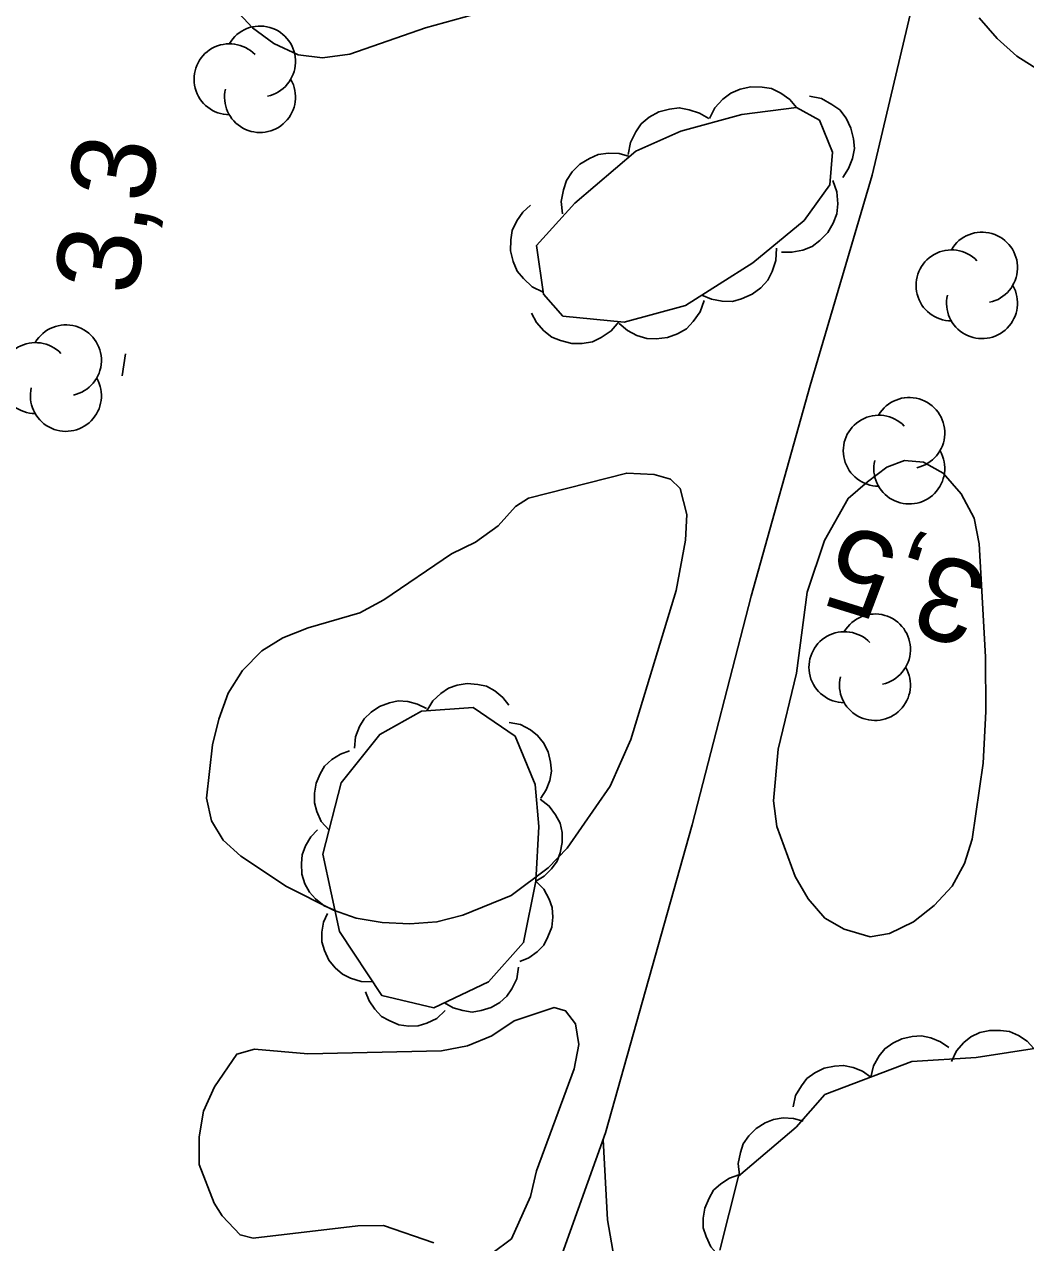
# Model space of a CAD drawing. Extents: x 282461 to 284471, y 5554090 to 5557646.
# Drawn here: x 283248.89 to 283284.91, y 5556210.55 to 5556254.38 of the extents above; entities that cross this region are included whole.
import ezdxf

# ---------------------------------------------------------------- set-up
doc = ezdxf.new("R2010")
doc.units = 0
for name, color, linetype in [('Niveau 2', 7, 'Continuous'), ('Niveau 22', 7, 'Continuous'), ('Niveau 3', 7, 'Continuous'), ('Niveau 44', 7, 'Continuous')]:
    doc.layers.add(name, color=color, linetype=linetype)

msp = doc.modelspace()

# ---------------------------------------------------------------- linework, layer by layer
at = {"layer": 'Niveau 2'}
for points in [[(283256.45, 5556254.95), (283257.1, 5556254.26), (283257.86, 5556253.69), (283258.74, 5556253.29), (283259.61, 5556253.18), (283260.6, 5556253.31), (283263.32, 5556254.26), (283265.06, 5556254.74)], [(283283.24, 5556254.62), (283283.89, 5556253.87), (283284.59, 5556253.24), (283285.41, 5556252.72), (283287.16, 5556252.45), (283288.89, 5556252.87), (283289.82, 5556253.23), (283290.69, 5556253.7), (283291.44, 5556254.35), (283292.01, 5556255.17)], [(283283.31, 5556234.42), (283283.24, 5556235.69), (283283.06, 5556236.62), (283282.59, 5556237.49), (283281.94, 5556238.23), (283281.24, 5556238.63), (283280.55, 5556238.69), (283279.91, 5556238.45), (283279.22, 5556237.92), (283278.53, 5556237.33), (283277.67, 5556235.81), (283277.05, 5556233.95), (283276.67, 5556231.04), (283276, 5556228.31), (283275.84, 5556226.45), (283275.96, 5556225.52), (283276.62, 5556223.73), (283277.09, 5556222.92), (283277.68, 5556222.23), (283278.38, 5556221.83), (283279.31, 5556221.55), (283280.01, 5556221.67), (283280.87, 5556222.09), (283281.62, 5556222.68), (283282.26, 5556223.38), (283282.71, 5556224.19), (283282.99, 5556225.07), (283283.38, 5556227.8), (283283.48, 5556229.66), (283283.46, 5556231.63), (283283.31, 5556234.42)], [(283267.02, 5556237.34), (283266.56, 5556237.04), (283265.93, 5556236.34), (283265.12, 5556235.75), (283264.25, 5556235.33), (283261.82, 5556233.68), (283260.96, 5556233.21), (283259.1, 5556232.67), (283258.18, 5556232.31), (283257.43, 5556231.84), (283256.74, 5556231.14), (283256.22, 5556230.32), (283255.88, 5556229.39), (283255.66, 5556228.46), (283255.44, 5556226.54), (283255.62, 5556225.73), (283256.04, 5556225.03), (283256.68, 5556224.46), (283258.32, 5556223.37), (283260.01, 5556222.51), (283260.83, 5556222.23), (283261.76, 5556222.07), (283262.75, 5556222.02), (283263.73, 5556222.09), (283264.66, 5556222.33), (283266.4, 5556223.04), (283267.73, 5556224.04), (283268.42, 5556224.74), (283269.96, 5556226.97), (283270.7, 5556228.66), (283272.34, 5556234.02), (283272.67, 5556235.82), (283272.72, 5556236.75), (283272.48, 5556237.68), (283272.13, 5556238.02), (283271.55, 5556238.19), (283270.56, 5556238.24), (283267.02, 5556237.34)], [(283265.71, 5556210.16), (283266.41, 5556210.69), (283267.09, 5556212.21), (283267.31, 5556213.14), (283268.67, 5556216.81), (283268.84, 5556217.68), (283268.71, 5556218.43), (283268.36, 5556218.89), (283267.95, 5556219.01), (283266.51, 5556218.53), (283265.7, 5556218), (283264.83, 5556217.64), (283263.9, 5556217.46), (283259.09, 5556217.35), (283257.17, 5556217.51), (283256.53, 5556217.33), (283255.73, 5556216.16), (283255.33, 5556215.29), (283255.17, 5556214.36), (283255.17, 5556213.37), (283255.71, 5556211.98)], [(283255.71, 5556211.98), (283256, 5556211.52), (283256.65, 5556210.83), (283257.12, 5556210.72), (283260.89, 5556211.16), (283261.81, 5556211.17), (283263.62, 5556210.55)]]:
    msp.add_lwpolyline(points, dxfattribs=at)
at = {"layer": 'Niveau 22'}
for points in [[(283293.76, 5556360.47), (283292.59, 5556351.16), (283291.47, 5556338.14), (283290.88, 5556329.74), (283290.14, 5556314.83), (283289.98, 5556309.14), (283289.37, 5556301.23), (283288.3, 5556295.26), (283286.53, 5556286.32), (283284.69, 5556271.49), (283282.36, 5556261.16), (283281.03, 5556255.91), (283279.39, 5556248.96), (283277.16, 5556241.39), (283275.04, 5556233.81), (283272.91, 5556225.58), (283269.79, 5556214.51), (283267.54, 5556208.21)], [(283269.71, 5556214.27), (283269.87, 5556211.38), (283270.75, 5556206.28)]]:
    msp.add_lwpolyline(points, dxfattribs=at)
at = {"layer": 'Niveau 3'}
msp.add_line((283252.41, 5556241.74), (283252.53, 5556242.53), dxfattribs=at)
at = {"layer": 'Niveau 44'}
for points in [[(283273.53, 5556250.99), (283273.73, 5556251.38), (283274.02, 5556251.69), (283274.3, 5556251.91), (283274.64, 5556252.05), (283275.02, 5556252.13), (283275.43, 5556252.12), (283275.77, 5556252.07), (283276.1, 5556251.9), (283276.42, 5556251.68), (283276.67, 5556251.39)], [(283277.13, 5556251.8), (283277.57, 5556251.71), (283277.94, 5556251.5), (283278.22, 5556251.3), (283278.45, 5556251), (283278.62, 5556250.65), (283278.71, 5556250.26), (283278.75, 5556249.92), (283278.68, 5556249.55), (283278.54, 5556249.19), (283278.33, 5556248.87)], [(283276.67, 5556251.39), (283277.49, 5556250.93), (283277.96, 5556249.78), (283277.86, 5556248.61), (283276.94, 5556247.33), (283275.09, 5556245.8), (283272.67, 5556244.27), (283270.47, 5556243.67), (283268.26, 5556243.88), (283267.56, 5556244.68), (283267.31, 5556246.42), (283268.69, 5556247.95), (283270.88, 5556249.82), (283272.5, 5556250.54), (283274.7, 5556251.14), (283276.67, 5556251.39)], [(283270.61, 5556249.7), (283270.69, 5556250.13), (283270.88, 5556250.52), (283271.08, 5556250.8), (283271.37, 5556251.04), (283271.71, 5556251.23), (283272.1, 5556251.33), (283272.45, 5556251.38), (283272.81, 5556251.31), (283273.18, 5556251.19), (283273.51, 5556250.99)], [(283268.25, 5556247.57), (283268.2, 5556248.01), (283268.28, 5556248.43), (283268.39, 5556248.76), (283268.6, 5556249.07), (283268.87, 5556249.35), (283269.22, 5556249.56), (283269.53, 5556249.7), (283269.9, 5556249.75), (283270.29, 5556249.73), (283270.66, 5556249.63)], [(283277.97, 5556248.76), (283278.12, 5556248.35), (283278.15, 5556247.92), (283278.12, 5556247.57), (283277.99, 5556247.23), (283277.79, 5556246.89), (283277.5, 5556246.61), (283277.23, 5556246.39), (283276.89, 5556246.26), (283276.5, 5556246.18), (283276.12, 5556246.19)], [(283267.55, 5556244.75), (283267.15, 5556244.94), (283266.84, 5556245.24), (283266.62, 5556245.5), (283266.47, 5556245.85), (283266.38, 5556246.23), (283266.39, 5556246.63), (283266.44, 5556246.97), (283266.6, 5556247.31), (283266.82, 5556247.63), (283267.1, 5556247.88)], [(283275.94, 5556246.33), (283275.92, 5556245.89), (283275.79, 5556245.49), (283275.63, 5556245.18), (283275.38, 5556244.9), (283275.07, 5556244.67), (283274.69, 5556244.51), (283274.36, 5556244.41), (283273.99, 5556244.42), (283273.61, 5556244.49), (283273.26, 5556244.64)], [(283273.34, 5556244.45), (283273.2, 5556244.04), (283272.95, 5556243.69), (283272.71, 5556243.43), (283272.39, 5556243.25), (283272.02, 5556243.11), (283271.62, 5556243.07), (283271.28, 5556243.08), (283270.92, 5556243.19), (283270.58, 5556243.37), (283270.29, 5556243.62)], [(283270.28, 5556243.69), (283270, 5556243.35), (283269.64, 5556243.11), (283269.33, 5556242.96), (283268.96, 5556242.9), (283268.58, 5556242.9), (283268.18, 5556243.01), (283267.86, 5556243.13), (283267.57, 5556243.36), (283267.31, 5556243.65), (283267.13, 5556243.99)], [(283263.37, 5556229.68), (283263.58, 5556230.04), (283263.87, 5556230.31), (283264.14, 5556230.5), (283264.46, 5556230.61), (283264.82, 5556230.67), (283265.2, 5556230.63), (283265.51, 5556230.57), (283265.81, 5556230.4), (283266.1, 5556230.17), (283266.32, 5556229.89)], [(283260.77, 5556228.34), (283260.8, 5556228.75), (283260.95, 5556229.12), (283261.11, 5556229.4), (283261.36, 5556229.64), (283261.66, 5556229.84), (283262.02, 5556229.97), (283262.33, 5556230.04), (283262.68, 5556230.02), (283263.03, 5556229.93), (283263.35, 5556229.77)], [(283267.29, 5556223.56), (283266.85, 5556221.35), (283265.58, 5556219.94), (283263.62, 5556219), (283261.75, 5556219.44), (283260.22, 5556221.75), (283259.62, 5556224.53), (283260.29, 5556227.09), (283261.67, 5556228.84), (283263.17, 5556229.67), (283265.03, 5556229.8), (283266.54, 5556228.77), (283267.26, 5556227.04), (283267.39, 5556225.53), (283267.29, 5556223.56)], [(283266.33, 5556229.27), (283266.74, 5556229.19), (283267.09, 5556229), (283267.35, 5556228.8), (283267.56, 5556228.53), (283267.73, 5556228.21), (283267.81, 5556227.84), (283267.85, 5556227.52), (283267.79, 5556227.18), (283267.66, 5556226.84), (283267.47, 5556226.54)], [(283259.85, 5556225.39), (283259.57, 5556225.7), (283259.41, 5556226.07), (283259.32, 5556226.38), (283259.32, 5556226.72), (283259.38, 5556227.08), (283259.53, 5556227.42), (283259.69, 5556227.7), (283259.95, 5556227.93), (283260.26, 5556228.13), (283260.59, 5556228.25)], [(283267.44, 5556226.51), (283267.77, 5556226.26), (283268, 5556225.94), (283268.16, 5556225.65), (283268.23, 5556225.31), (283268.24, 5556224.95), (283268.16, 5556224.58), (283268.06, 5556224.28), (283267.85, 5556224), (283267.59, 5556223.74), (283267.29, 5556223.56)], [(283260.05, 5556222.52), (283259.67, 5556222.67), (283259.36, 5556222.92), (283259.14, 5556223.16), (283258.98, 5556223.46), (283258.87, 5556223.81), (283258.86, 5556224.19), (283258.88, 5556224.51), (283259, 5556224.83), (283259.19, 5556225.15), (283259.43, 5556225.4)], [(283267.29, 5556223.56), (283267.58, 5556223.27), (283267.77, 5556222.91), (283267.88, 5556222.61), (283267.9, 5556222.26), (283267.86, 5556221.9), (283267.72, 5556221.55), (283267.58, 5556221.26), (283267.34, 5556221.02), (283267.04, 5556220.8), (283266.71, 5556220.67)], [(283261.42, 5556219.94), (283261, 5556219.95), (283260.62, 5556220.07), (283260.33, 5556220.21), (283260.07, 5556220.44), (283259.84, 5556220.72), (283259.69, 5556221.07), (283259.59, 5556221.37), (283259.59, 5556221.72), (283259.65, 5556222.08), (283259.79, 5556222.4)], [(283266.66, 5556220.46), (283266.6, 5556220.05), (283266.43, 5556219.69), (283266.25, 5556219.42), (283265.99, 5556219.19), (283265.68, 5556219.01), (283265.32, 5556218.91), (283265, 5556218.85), (283264.66, 5556218.9), (283264.31, 5556219), (283264, 5556219.18)], [(283264.03, 5556218.9), (283263.73, 5556218.62), (283263.37, 5556218.45), (283263.06, 5556218.35), (283262.72, 5556218.34), (283262.36, 5556218.39), (283262.01, 5556218.54), (283261.73, 5556218.69), (283261.49, 5556218.95), (283261.29, 5556219.25), (283261.16, 5556219.58)], [(283282.24, 5556217.07), (283282.42, 5556217.45), (283282.69, 5556217.75), (283282.94, 5556217.96), (283283.26, 5556218.11), (283283.62, 5556218.19), (283284, 5556218.19), (283284.33, 5556218.15), (283284.65, 5556218.01), (283284.96, 5556217.8), (283285.2, 5556217.54)], [(283279.34, 5556216.51), (283279.43, 5556216.92), (283279.64, 5556217.27), (283279.84, 5556217.53), (283280.13, 5556217.73), (283280.46, 5556217.89), (283280.83, 5556217.97), (283281.16, 5556218), (283281.5, 5556217.92), (283281.85, 5556217.78), (283282.14, 5556217.58)], [(283273.91, 5556210.28), (283274.58, 5556212.95), (283276.65, 5556214.71), (283277.69, 5556215.88), (283280.81, 5556217.07), (283283.13, 5556217.21), (283285.45, 5556217.58)], [(283276.54, 5556215.44), (283276.63, 5556215.85), (283276.84, 5556216.2), (283277.04, 5556216.46), (283277.32, 5556216.66), (283277.66, 5556216.83), (283278.03, 5556216.9), (283278.36, 5556216.93), (283278.7, 5556216.85), (283279.04, 5556216.72), (283279.34, 5556216.51)], [(283274.62, 5556212.98), (283274.57, 5556213.4), (283274.65, 5556213.8), (283274.75, 5556214.11), (283274.95, 5556214.4), (283275.21, 5556214.66), (283275.54, 5556214.86), (283275.84, 5556214.99), (283276.19, 5556215.04), (283276.56, 5556215.02), (283276.9, 5556214.93)], [(283273.86, 5556210.09), (283273.58, 5556210.4), (283273.41, 5556210.77), (283273.31, 5556211.09), (283273.31, 5556211.44), (283273.37, 5556211.8), (283273.52, 5556212.15), (283273.68, 5556212.44), (283273.94, 5556212.67), (283274.25, 5556212.88), (283274.59, 5556213)]]:
    msp.add_lwpolyline(points, dxfattribs=at)
for centre, start, end in [((283257.366, 5556253.043), 282.2692, 149.7263), ((283256.268, 5556252.405), 44.1154, 269.804), ((283257.366, 5556251.766), 166.9369, 29.6212), ((283283.34, 5556245.629), 282.2692, 149.7263), ((283282.242, 5556244.99), 44.1154, 269.804), ((283283.34, 5556244.351), 166.9369, 29.6212), ((283250.382, 5556242.294), 282.2692, 149.7263), ((283249.284, 5556241.655), 44.1154, 269.804), ((283250.382, 5556241.017), 166.9369, 29.6212), ((283280.723, 5556239.681), 282.2692, 149.7263), ((283279.625, 5556239.043), 44.1154, 269.804), ((283280.723, 5556238.404), 166.9369, 29.6212), ((283279.488, 5556231.893), 282.2692, 149.7263), ((283278.39, 5556231.254), 44.1154, 269.804), ((283279.488, 5556230.616), 166.9369, 29.6212)]:
    msp.add_arc(centre, 1.277, start, end, dxfattribs=at)

# ---------------------------------------------------------------- texts
at = {"layer": 'Niveau 3'}
for s, rotation, p in [('3,3  ', 81.0957, (283252.89, 5556244.58)), ('3,5  ', 162.6097, (283283.67, 5556234.76))]:
    msp.add_text(s, height=3, rotation=rotation, dxfattribs=at).set_placement(p)

doc.saveas('drawing.dxf')
